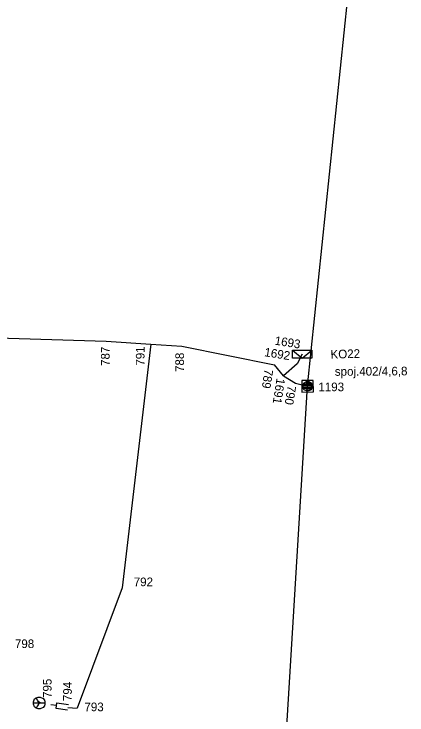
# Model space of a CAD drawing. Extents: x -535557 to -534097, y -1142175 to -1136716.
# Drawn here: x -534459.6 to -534425.6, y -1141063 to -1141002.2 of the extents above; entities that cross this region are included whole.
import ezdxf

# ---------------------------------------------------------------- set-up
doc = ezdxf.new("R2010")
doc.units = 0
doc.layers.add('Default', color=7, linetype='Continuous')
doc.layers.add('SS_SZDC', color=7, linetype='Continuous')

# ---------------------------------------------------------------- blocks, each defined once
blk = doc.blocks.new('POINT_DISPLAY')
at = {"layer": 'Default'}
blk.add_line((0, 0), (0, 0), dxfattribs=at)

msp = doc.modelspace()

# ---------------------------------------------------------------- linework, layer by layer
at = {"layer": 'SS_SZDC'}
for p, q in [((-534434.18, -1141034.459), (-534429.6, -1140990.139)), ((-534462.1, -1141030.239), (-534451.649, -1141030.549)), ((-534451.649, -1141030.549), (-534447.77, -1141030.809)), ((-534447.77, -1141030.809), (-534450.26, -1141051.959)), ((-534447.77, -1141030.809), (-534445.1, -1141030.979)), ((-534445.1, -1141030.979), (-534437.039, -1141032.61)), ((-534435.499, -1141031.33), (-534433.799, -1141031.33)), ((-534435.499, -1141032.03), (-534435.499, -1141031.33)), ((-534435.499, -1141031.33), (-534434.649, -1141032.03)), ((-534434.649, -1141032.03), (-534433.799, -1141031.33)), ((-534433.799, -1141031.33), (-534433.799, -1141032.03)), ((-534434.649, -1141031.68), (-534435.079, -1141032.5)), ((-534436.26, -1141033.54), (-534437.039, -1141032.61)), ((-534435.079, -1141032.5), (-534436.26, -1141033.54)), ((-534433.799, -1141032.03), (-534435.499, -1141032.03)), ((-534436.26, -1141033.54), (-534435.22, -1141034.18)), ((-534435.22, -1141034.18), (-534434.18, -1141034.459)), ((-534433.683, -1141033.956), (-534434.683, -1141033.963)), ((-534434.683, -1141033.963), (-534434.676, -1141034.963)), ((-534434.58, -1141034.362), (-534434.481, -1141034.161)), ((-534434.579, -1141034.562), (-534434.58, -1141034.362)), ((-534434.53, -1141034.362), (-534434.431, -1141034.261)), ((-534433.83, -1141034.357), (-534434.53, -1141034.362)), ((-534434.481, -1141034.161), (-534434.282, -1141034.06)), ((-534434.431, -1141034.261), (-534433.881, -1141034.258)), ((-534434.031, -1141034.159), (-534434.331, -1141034.16)), ((-534434.282, -1141034.06), (-534434.082, -1141034.059)), ((-534434.082, -1141034.059), (-534433.881, -1141034.158)), ((-534433.881, -1141034.258), (-534434.031, -1141034.159)), ((-534433.881, -1141034.158), (-534433.78, -1141034.357)), ((-534433.829, -1141034.557), (-534433.83, -1141034.357)), ((-534433.78, -1141034.357), (-534433.779, -1141034.557)), ((-534433.676, -1141034.956), (-534433.683, -1141033.956)), ((-534437.319, -1141085.829), (-534434.18, -1141034.459)), ((-534434.676, -1141034.963), (-534433.676, -1141034.956)), ((-534434.478, -1141034.761), (-534434.579, -1141034.562)), ((-534433.83, -1141034.457), (-534434.529, -1141034.462)), ((-534434.529, -1141034.562), (-534433.829, -1141034.557)), ((-534434.428, -1141034.661), (-534434.529, -1141034.562)), ((-534434.277, -1141034.86), (-534434.478, -1141034.761)), ((-534433.878, -1141034.658), (-534434.428, -1141034.661)), ((-534434.328, -1141034.76), (-534434.028, -1141034.759)), ((-534434.077, -1141034.859), (-534434.277, -1141034.86)), ((-534433.878, -1141034.758), (-534434.077, -1141034.859)), ((-534434.028, -1141034.759), (-534433.878, -1141034.658)), ((-534433.779, -1141034.557), (-534433.878, -1141034.758)), ((-534450.26, -1141051.959), (-534454.17, -1141062.399)), ((-534457.96, -1141061.84), (-534457.86, -1141061.59)), ((-534457.86, -1141061.59), (-534457.71, -1141061.49)), ((-534457.71, -1141061.49), (-534457.56, -1141061.44)), ((-534457.61, -1141061.69), (-534457.71, -1141061.49)), ((-534457.51, -1141061.84), (-534457.61, -1141061.69)), ((-534457.56, -1141061.44), (-534457.36, -1141061.44)), ((-534457.36, -1141061.44), (-534457.11, -1141061.54)), ((-534457.11, -1141061.54), (-534457.01, -1141061.69)), ((-534457.01, -1141061.69), (-534456.96, -1141061.84)), ((-534457.96, -1141062.04), (-534457.96, -1141061.84)), ((-534457.96, -1141061.94), (-534456.96, -1141061.94)), ((-534457.86, -1141062.29), (-534457.96, -1141062.04)), ((-534457.71, -1141062.39), (-534457.86, -1141062.29)), ((-534457.61, -1141062.19), (-534457.71, -1141062.39)), ((-534457.56, -1141062.44), (-534457.71, -1141062.39)), ((-534457.51, -1141062.04), (-534457.61, -1141062.19)), ((-534457.36, -1141061.94), (-534457.51, -1141061.84)), ((-534457.36, -1141061.94), (-534457.51, -1141062.04)), ((-534457.11, -1141062.34), (-534457.36, -1141062.44)), ((-534457.01, -1141062.19), (-534457.11, -1141062.34)), ((-534456.96, -1141062.04), (-534457.01, -1141062.19)), ((-534456.96, -1141061.84), (-534456.96, -1141062.04)), ((-534455.957, -1141062.173), (-534456.451, -1141062.095)), ((-534455.996, -1141062.42), (-534455.918, -1141061.926)), ((-534455.009, -1141062.576), (-534455.996, -1141062.42)), ((-534455.918, -1141061.926), (-534454.93, -1141062.083)), ((-534454.97, -1141062.329), (-534454.17, -1141062.399)), ((-534457.36, -1141062.44), (-534457.56, -1141062.44))]:
    msp.add_line(p, q, dxfattribs=at)

# ---------------------------------------------------------------- block references
for p in [(-534451.649, -1141030.549), (-534447.77, -1141030.809), (-534445.1, -1141030.979), (-534434.649, -1141031.68), (-534437.039, -1141032.61), (-534435.079, -1141032.5), (-534436.26, -1141033.54), (-534435.22, -1141034.18), (-534434.18, -1141034.459), (-534450.26, -1141051.959), (-534457.46, -1141061.94), (-534454.97, -1141062.329), (-534454.17, -1141062.399)]:
    msp.add_blockref('POINT_DISPLAY', p, dxfattribs=at)

# ---------------------------------------------------------------- texts
for s, height, rotation, p in [('1693', 0.75, 351, (-534437.068, -1141030.843)), ('787', 0.75, 90, (-534451.351, -1141032.696)), ('791', 0.75, 90, (-534448.322, -1141032.67)), ('1692', 0.75, 351, (-534437.965, -1141031.845)), ('KO22', 0.75, 1.8, (-534432.176, -1141032.068)), ('788', 0.75, 90, (-534444.9, -1141033.218)), ('789', 0.75, 261, (-534437.894, -1141032.935)), ('spoj.402/4,6,8', 0.74999, 0.37563, (-534431.814, -1141033.55)), ('1691', 0.75, 261, (-534436.858, -1141033.726)), ('790', 0.75, 261, (-534435.909, -1141034.358)), ('795', 0.75, 90, (-534456.385, -1141061.507)), ('794', 0.75, 90, (-534454.63, -1141061.78))]:
    msp.add_text(s, height=height, rotation=rotation, dxfattribs=at).set_placement(p)
for s, p in [('1193', (-534433.245, -1141034.891)), ('792', (-534449.26, -1141051.809)), ('798', (-534459.565, -1141057.177)), ('793', (-534453.537, -1141062.658))]:
    msp.add_text(s, height=0.75, dxfattribs=at).set_placement(p)

doc.saveas('drawing.dxf')
